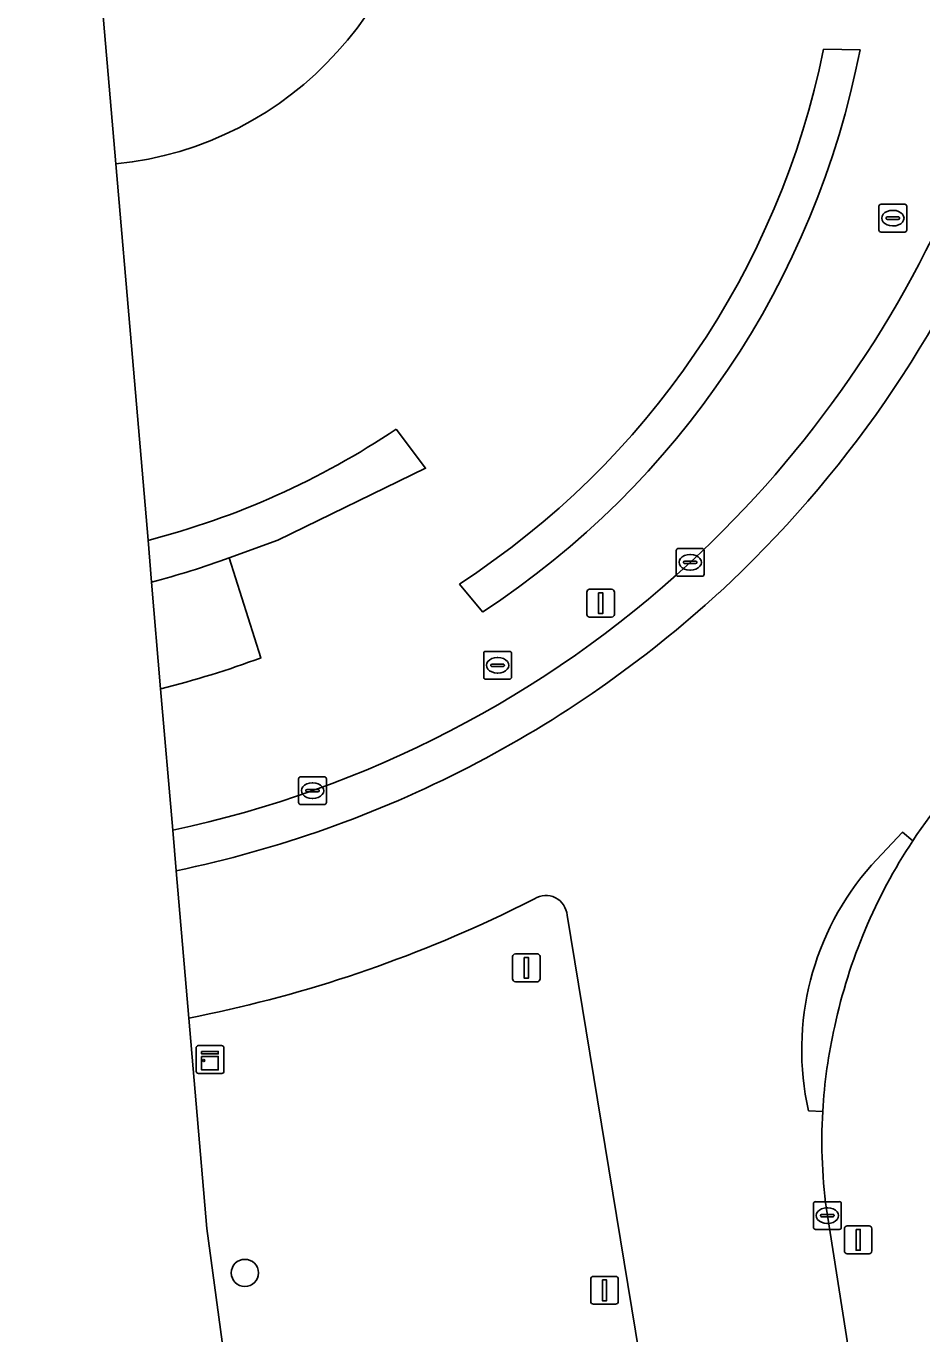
# Model space of a CAD drawing. Extents: x 159262 to 160143, y 383399 to 384319.
# Drawn here: x 159344.4 to 159376.6, y 383517.5 to 383564.51 of the extents above; entities that cross this region are included whole.
import ezdxf

# ---------------------------------------------------------------- set-up
doc = ezdxf.new("R2010")
doc.units = 0
for name, color, linetype in [('IMGEO_Berm_gesloten', 7, 'Continuous'), ('IMGEO_Berm_groen', 7, 'Continuous'), ('IMGEO_Boom', 7, 'Continuous'), ('IMGEO_Groenvoorziening', 7, 'Continuous'), ('IMGEO_Haag', 7, 'Continuous'), ('IMGEO_Kast', 7, 'Continuous'), ('IMGEO_Kolk', 7, 'Continuous'), ('IMGEO_Lichtmast', 7, 'Continuous'), ('IMGEO_Rijbaan_regionaal_gesloten', 7, 'Continuous'), ('IMGEO_Rioolput', 7, 'Continuous'), ('IMGEO_Verkeersbordpaal', 7, 'Continuous'), ('IMGEO_Verkeerseiland_groen', 7, 'Continuous')]:
    doc.layers.add(name, color=color, linetype=linetype)

msp = doc.modelspace()

# ---------------------------------------------------------------- linework, layer by layer
at = {"layer": 'IMGEO_Berm_gesloten'}
for points in [[(159349.669, 383535.609), (159349.794, 383534.147)], [(159376.275, 383535.225), (159375.9, 383535.532), (159374.793, 383534.35)], [(159372.525, 383525.52), (159373.035, 383525.497)]]:
    msp.add_lwpolyline(points, dxfattribs=at)
for centre, radius, start, end in [((159341.23, 383574.481), 39.833, 312.7578, 2.7082), ((159341.391, 383574.43), 41.189, 312.6913, 3.0613), ((159341.518, 383574.157), 39.4, 281.9396, 312.7703), ((159341.352, 383574.659), 41.383, 297.2726, 312.5164), ((159341.356, 383574.655), 41.378, 281.7666, 297.2703), ((159392.581, 383524.431), 19.555, 146.4973, 167.8108), ((159382.296, 383527.717), 10.015, 138.5202, 192.6696), ((159391.524, 383524.451), 18.519, 167.1813, 176.7628)]:
    msp.add_arc(centre, radius, start, end, dxfattribs=at)
at = {"layer": 'IMGEO_Berm_groen'}
for points in [[(159362.675, 383533.141), (159361.486, 383532.553)], [(159368.679, 383422.601), (159369.095, 383421.341), (159380.669, 383429.119), (159367.261, 383511.764), (159363.844, 383532.545)], [(159350.246, 383528.852), (159350.892, 383521.287), (159361.209, 383445.028)], [(159373.203, 383521.75), (159374.599, 383512.896), (159382.872, 383461.395)]]:
    msp.add_lwpolyline(points, dxfattribs=at)
for centre, radius, start, end in [((159393.81, 383523.61), 21.033, 134.917, 146.4795), ((159392.581, 383524.431), 19.555, 146.4973, 167.8108), ((159363.084, 383532.499), 0.761, 3.4832, 122.4884), ((159341.193, 383575.258), 47.281, 281.0386, 295.4164), ((159391.524, 383524.451), 18.519, 167.1813, 176.7628), ((159391.543, 383524.45), 18.538, 176.7609, 188.3735)]:
    msp.add_arc(centre, radius, start, end, dxfattribs=at)
at = {"layer": 'IMGEO_Boom'}
msp.add_circle((159352.263, 383519.688), 0.489, dxfattribs=at)
at = {"layer": 'IMGEO_Groenvoorziening'}
for points in [[(159344.4, 383584.158), (159346.503, 383572.702), (159347.625, 383559.558)], [(159374.376, 383563.663), (159373.069, 383563.684)], [(159351.703, 383545.399), (159353.445, 383546.031), (159358.761, 383548.617), (159357.7, 383550.024)], [(159348.78, 383546.027), (159348.908, 383544.525)], [(159352.842, 383541.802), (159351.703, 383545.399)], [(159348.908, 383544.525), (159349.235, 383540.691)], [(159359.973, 383544.455), (159360.803, 383543.45)]]:
    msp.add_lwpolyline(points, dxfattribs=at)
for centre, radius, start, end in [((159346.377, 383571.907), 12.412, 275.7721, 359.9962), ((159343.586, 383569.69), 30.089, 302.9997, 348.4863), ((159343.697, 383569.6), 31.249, 303.1906, 349.0468), ((159341.553, 383574.106), 28.995, 284.4333, 303.8418), ((159341.389, 383573.463), 29.899, 284.5645, 290.1787), ((159341.389, 383573.463), 29.899, 284.5645, 290.1787), ((159341.25, 383573.038), 33.318, 283.8678, 290.361)]:
    msp.add_arc(centre, radius, start, end, dxfattribs=at)
at = {"layer": 'IMGEO_Haag'}
for points in [[(159374.376, 383563.663), (159373.069, 383563.684)], [(159351.703, 383545.399), (159353.445, 383546.031), (159358.761, 383548.617), (159357.7, 383550.024)], [(159348.78, 383546.027), (159348.908, 383544.525)], [(159359.973, 383544.455), (159360.803, 383543.45)]]:
    msp.add_lwpolyline(points, dxfattribs=at)
for centre, radius, start, end in [((159343.586, 383569.69), 30.089, 302.9997, 348.4863), ((159343.697, 383569.6), 31.249, 303.1906, 349.0468), ((159341.553, 383574.106), 28.995, 284.4333, 303.8418), ((159341.389, 383573.463), 29.899, 284.5645, 290.1787)]:
    msp.add_arc(centre, radius, start, end, dxfattribs=at)
at = {"layer": 'IMGEO_Kast'}
for p, q in [((159350.511, 383526.935), (159350.511, 383527.776)), ((159350.511, 383527.776), (159350.511, 383526.935)), ((159350.586, 383527.86), (159351.427, 383527.86)), ((159351.427, 383527.86), (159350.586, 383527.86)), ((159351.511, 383527.785), (159351.511, 383526.944)), ((159351.511, 383526.944), (159351.511, 383527.785)), ((159351.436, 383526.86), (159350.595, 383526.86)), ((159350.595, 383526.86), (159351.436, 383526.86))]:
    msp.add_line(p, q, dxfattribs=at)
for points in [[(159350.706, 383527.65), (159351.306, 383527.65), (159351.306, 383527.565), (159350.706, 383527.565), (159350.706, 383527.65)], [(159350.706, 383527.475), (159351.306, 383527.475), (159351.306, 383526.986), (159350.706, 383526.986), (159350.706, 383527.475)]]:
    msp.add_lwpolyline(points, dxfattribs=at)
msp.add_circle((159350.79, 383527.324), 0.0377, dxfattribs=at)
for centre, start, end in [((159350.589, 383527.782), 92.4484, 184.2845), ((159350.589, 383527.782), 92.4484, 184.2845), ((159351.433, 383527.782), 2.4484, 94.2845), ((159351.433, 383527.782), 2.4484, 94.2845), ((159350.589, 383526.938), 182.4484, 274.2845), ((159350.589, 383526.938), 182.4484, 274.2845), ((159351.433, 383526.938), 272.4484, 4.2845), ((159351.433, 383526.938), 272.4484, 4.2845)]:
    msp.add_arc(centre, 0.0779, start, end, dxfattribs=at)
at = {"layer": 'IMGEO_Kolk'}
for p, q in [((159367.847, 383545.734), (159368.699, 383545.734)), ((159367.772, 383544.808), (159367.772, 383545.66)), ((159368.074, 383545.277), (159368.472, 383545.277)), ((159368.26, 383545.514), (159368.285, 383545.514)), ((159368.773, 383545.66), (159368.773, 383544.808)), ((159368.031, 383545.228), (159368.031, 383545.24)), ((159368.469, 383545.191), (159368.071, 383545.191)), ((159368.283, 383544.954), (159368.258, 383544.954)), ((159368.515, 383545.24), (159368.515, 383545.228)), ((159368.699, 383544.734), (159367.847, 383544.734)), ((159354.195, 383536.6), (159354.195, 383537.452)), ((159354.27, 383537.526), (159355.122, 383537.526)), ((159354.683, 383537.306), (159354.708, 383537.306)), ((159355.196, 383537.452), (159355.196, 383536.6)), ((159354.454, 383537.02), (159354.454, 383537.032)), ((159354.892, 383536.983), (159354.494, 383536.983)), ((159354.497, 383537.069), (159354.895, 383537.069)), ((159354.938, 383537.032), (159354.938, 383537.02)), ((159355.122, 383536.526), (159354.27, 383536.526)), ((159354.706, 383536.746), (159354.681, 383536.746)), ((159372.777, 383522.25), (159373.629, 383522.25)), ((159372.702, 383521.324), (159372.702, 383522.176)), ((159372.961, 383521.744), (159372.961, 383521.756)), ((159373.004, 383521.793), (159373.402, 383521.793)), ((159373.19, 383522.03), (159373.215, 383522.03)), ((159373.445, 383521.756), (159373.445, 383521.744)), ((159373.703, 383522.176), (159373.703, 383521.324)), ((159373.399, 383521.707), (159373.001, 383521.707)), ((159373.213, 383521.47), (159373.188, 383521.47)), ((159373.629, 383521.25), (159372.777, 383521.25))]:
    msp.add_line(p, q, dxfattribs=at)
for points in [[(159367.847, 383545.734), (159368.699, 383545.734)], [(159367.772, 383544.808), (159367.772, 383545.66)], [(159368.773, 383545.66), (159368.773, 383544.808)], [(159368.699, 383544.734), (159367.847, 383544.734)], [(159354.195, 383536.6), (159354.195, 383537.452)], [(159354.27, 383537.526), (159355.122, 383537.526)], [(159355.196, 383537.452), (159355.196, 383536.6)], [(159355.122, 383536.526), (159354.27, 383536.526)], [(159372.777, 383522.25), (159373.629, 383522.25)], [(159372.702, 383521.324), (159372.702, 383522.176)], [(159373.703, 383522.176), (159373.703, 383521.324)], [(159373.629, 383521.25), (159372.777, 383521.25)]]:
    msp.add_lwpolyline(points, dxfattribs=at)
for centre, radius, start, end in [((159367.849, 383545.658), 0.0765, 91.552, 178.448), ((159367.849, 383545.658), 0.0765, 91.552, 178.448), ((159368.697, 383545.658), 0.0765, 1.552, 88.448), ((159368.697, 383545.658), 0.0765, 1.552, 88.448), ((159368.071, 383545.237), 0.0403, 85.8775, 175.7526), ((159368.476, 383545.239), 0.0386, 1.7309, 96.639), ((159367.849, 383544.81), 0.0765, 181.552, 268.448), ((159367.849, 383544.81), 0.0765, 181.552, 268.448), ((159368.068, 383545.227), 0.0366, 178.938, 274.7102), ((159368.472, 383545.234), 0.043, 264.8664, 352.4533), ((159368.697, 383544.81), 0.0765, 271.552, 358.448), ((159368.697, 383544.81), 0.0765, 271.552, 358.448), ((159354.272, 383537.45), 0.0765, 91.552, 178.448), ((159354.272, 383537.45), 0.0765, 91.552, 178.448), ((159355.12, 383537.45), 0.0765, 1.552, 88.448), ((159355.12, 383537.45), 0.0765, 1.552, 88.448), ((159354.494, 383537.029), 0.0403, 85.8775, 175.7526), ((159354.491, 383537.019), 0.0366, 178.938, 274.7102), ((159354.895, 383537.026), 0.043, 264.8664, 352.4533), ((159354.899, 383537.031), 0.0386, 1.7309, 96.639), ((159354.272, 383536.602), 0.0765, 181.552, 268.448), ((159354.272, 383536.602), 0.0765, 181.552, 268.448), ((159355.12, 383536.602), 0.0765, 271.552, 358.448), ((159355.12, 383536.602), 0.0765, 271.552, 358.448), ((159372.779, 383522.174), 0.0765, 91.552, 178.448), ((159372.779, 383522.174), 0.0765, 91.552, 178.448), ((159373.627, 383522.174), 0.0765, 1.552, 88.448), ((159373.627, 383522.174), 0.0765, 1.552, 88.448), ((159373.001, 383521.753), 0.0403, 85.8775, 175.7526), ((159373.406, 383521.755), 0.0386, 1.7309, 96.639), ((159372.779, 383521.326), 0.0765, 181.552, 268.448), ((159372.779, 383521.326), 0.0765, 181.552, 268.448), ((159372.998, 383521.743), 0.0366, 178.938, 274.7102), ((159373.402, 383521.75), 0.043, 264.8664, 352.4533), ((159373.627, 383521.326), 0.0765, 271.552, 358.448), ((159373.627, 383521.326), 0.0765, 271.552, 358.448)]:
    msp.add_arc(centre, radius, start, end, dxfattribs=at)
for centre, major_axis, ratio, start_param, end_param in [((159368.259, 383545.234), (-0.387, 0.002), 0.722429, 4.712389, 7.853982), ((159368.284, 383545.234), (-0.39, 0.002), 0.717154, 1.570796, 4.712389), ((159354.682, 383537.026), (-0.387, 0.002), 0.722429, 4.712389, 7.853982), ((159354.707, 383537.026), (-0.39, 0.002), 0.717154, 1.570796, 4.712389), ((159373.189, 383521.75), (-0.387, 0.002), 0.722429, 4.712389, 7.853982), ((159373.214, 383521.75), (-0.39, 0.002), 0.717154, 1.570796, 4.712389)]:
    msp.add_ellipse(centre, major_axis=major_axis, ratio=ratio, start_param=start_param, end_param=end_param, dxfattribs=at)
at = {"layer": 'IMGEO_Lichtmast'}
for p, q in [((159361.987, 383531.159), (159362.777, 383531.159)), ((159362.777, 383531.159), (159361.987, 383531.159)), ((159361.887, 383530.259), (159361.887, 383531.059)), ((159361.887, 383531.059), (159361.887, 383530.259)), ((159362.877, 383531.059), (159362.877, 383530.259)), ((159362.877, 383530.259), (159362.877, 383531.059)), ((159362.777, 383530.159), (159361.987, 383530.159)), ((159361.987, 383530.159), (159362.777, 383530.159))]:
    msp.add_line(p, q, dxfattribs=at)
msp.add_lwpolyline([(159362.307, 383531.034), (159362.457, 383531.034), (159362.457, 383530.284), (159362.307, 383530.284), (159362.307, 383531.034)], dxfattribs=at)
for centre, start, end in [((159361.987, 383531.059), 90, 180), ((159361.987, 383531.059), 90, 180), ((159362.777, 383531.059), 0, 90), ((159362.777, 383531.059), 360, 90), ((159361.987, 383530.259), 180, 270), ((159361.987, 383530.259), 180, 270), ((159362.777, 383530.259), 270, 0), ((159362.777, 383530.259), 270, 0)]:
    msp.add_arc(centre, 0.1, start, end, dxfattribs=at)
at = {"layer": 'IMGEO_Rijbaan_regionaal_gesloten'}
for points in [[(159374.793, 383534.35), (159375.9, 383535.532), (159376.275, 383535.225)], [(159349.794, 383534.147), (159350.246, 383528.852)], [(159361.486, 383532.553), (159362.675, 383533.141)], [(159363.844, 383532.545), (159367.261, 383511.764), (159370.789, 383512.308), (159374.599, 383512.896), (159373.203, 383521.75)], [(159373.035, 383525.497), (159372.525, 383525.52)]]:
    msp.add_lwpolyline(points, dxfattribs=at)
for centre, radius, start, end in [((159341.391, 383574.43), 41.189, 312.6913, 3.0613), ((159341.352, 383574.659), 41.383, 297.2726, 312.5164), ((159393.81, 383523.61), 21.033, 134.917, 146.4795), ((159341.356, 383574.655), 41.378, 281.7666, 297.2703), ((159382.296, 383527.717), 10.015, 138.5202, 192.6696), ((159363.084, 383532.499), 0.761, 3.4832, 122.4884), ((159341.193, 383575.258), 47.281, 281.0386, 295.4164), ((159391.543, 383524.45), 18.538, 176.7609, 188.3735)]:
    msp.add_arc(centre, radius, start, end, dxfattribs=at)
at = {"layer": 'IMGEO_Rioolput'}
for p, q in [((159375.056, 383557.183), (159375.056, 383558.035)), ((159375.131, 383558.109), (159375.983, 383558.109)), ((159376.057, 383558.035), (159376.057, 383557.183)), ((159375.315, 383557.603), (159375.315, 383557.615)), ((159375.753, 383557.566), (159375.355, 383557.566)), ((159375.358, 383557.652), (159375.756, 383557.652)), ((159375.544, 383557.889), (159375.569, 383557.889)), ((159375.799, 383557.615), (159375.799, 383557.603)), ((159375.983, 383557.109), (159375.131, 383557.109)), ((159375.567, 383557.329), (159375.542, 383557.329)), ((159360.923, 383542.034), (159361.775, 383542.034)), ((159360.848, 383541.108), (159360.848, 383541.96)), ((159361.107, 383541.528), (159361.107, 383541.54)), ((159361.15, 383541.577), (159361.548, 383541.577)), ((159361.336, 383541.814), (159361.361, 383541.814)), ((159361.591, 383541.54), (159361.591, 383541.528)), ((159361.849, 383541.96), (159361.849, 383541.108)), ((159361.775, 383541.034), (159360.923, 383541.034)), ((159361.545, 383541.491), (159361.147, 383541.491)), ((159361.359, 383541.254), (159361.334, 383541.254))]:
    msp.add_line(p, q, dxfattribs=at)
for points in [[(159375.056, 383557.183), (159375.056, 383558.035)], [(159375.131, 383558.109), (159375.983, 383558.109)], [(159376.057, 383558.035), (159376.057, 383557.183)], [(159375.983, 383557.109), (159375.131, 383557.109)], [(159360.923, 383542.034), (159361.775, 383542.034)], [(159360.848, 383541.108), (159360.848, 383541.96)], [(159361.849, 383541.96), (159361.849, 383541.108)], [(159361.775, 383541.034), (159360.923, 383541.034)]]:
    msp.add_lwpolyline(points, dxfattribs=at)
for centre, radius, start, end in [((159375.133, 383558.033), 0.0765, 91.552, 178.448), ((159375.133, 383558.033), 0.0765, 91.552, 178.448), ((159375.981, 383558.033), 0.0765, 1.552, 88.448), ((159375.981, 383558.033), 0.0765, 1.552, 88.448), ((159375.355, 383557.612), 0.0403, 85.8775, 175.7526), ((159375.352, 383557.602), 0.0366, 178.938, 274.7102), ((159375.756, 383557.609), 0.043, 264.8664, 352.4533), ((159375.76, 383557.614), 0.0386, 1.7309, 96.639), ((159375.133, 383557.185), 0.0765, 181.552, 268.448), ((159375.133, 383557.185), 0.0765, 181.552, 268.448), ((159375.981, 383557.185), 0.0765, 271.552, 358.448), ((159375.981, 383557.185), 0.0765, 271.552, 358.448), ((159360.925, 383541.958), 0.0765, 91.552, 178.448), ((159360.925, 383541.958), 0.0765, 91.552, 178.448), ((159361.773, 383541.958), 0.0765, 1.552, 88.448), ((159361.773, 383541.958), 0.0765, 1.552, 88.448), ((159361.147, 383541.537), 0.0403, 85.8775, 175.7526), ((159361.144, 383541.527), 0.0366, 178.938, 274.7102), ((159361.548, 383541.534), 0.043, 264.8664, 352.4533), ((159361.552, 383541.539), 0.0386, 1.7309, 96.639), ((159360.925, 383541.11), 0.0765, 181.552, 268.448), ((159360.925, 383541.11), 0.0765, 181.552, 268.448), ((159361.773, 383541.11), 0.0765, 271.552, 358.448), ((159361.773, 383541.11), 0.0765, 271.552, 358.448)]:
    msp.add_arc(centre, radius, start, end, dxfattribs=at)
for centre, major_axis, ratio, start_param, end_param in [((159375.543, 383557.609), (-0.387, 0.002), 0.722429, 4.712389, 7.853982), ((159375.568, 383557.609), (-0.39, 0.002), 0.717154, 1.570796, 4.712389), ((159361.335, 383541.534), (-0.387, 0.002), 0.722429, 4.712389, 7.853982), ((159361.36, 383541.534), (-0.39, 0.002), 0.717154, 1.570796, 4.712389)]:
    msp.add_ellipse(centre, major_axis=major_axis, ratio=ratio, start_param=start_param, end_param=end_param, dxfattribs=at)
at = {"layer": 'IMGEO_Verkeersbordpaal'}
for p, q in [((159364.556, 383543.365), (159364.556, 383544.165)), ((159364.556, 383544.165), (159364.556, 383543.365)), ((159364.656, 383544.265), (159365.446, 383544.265)), ((159365.446, 383544.265), (159364.656, 383544.265)), ((159365.546, 383544.165), (159365.546, 383543.365)), ((159365.546, 383543.365), (159365.546, 383544.165)), ((159365.446, 383543.265), (159364.656, 383543.265)), ((159364.656, 383543.265), (159365.446, 383543.265)), ((159373.913, 383521.379), (159374.703, 383521.379)), ((159374.703, 383521.379), (159373.913, 383521.379)), ((159373.813, 383520.479), (159373.813, 383521.279)), ((159373.813, 383521.279), (159373.813, 383520.479)), ((159374.803, 383521.279), (159374.803, 383520.479)), ((159374.803, 383520.479), (159374.803, 383521.279)), ((159374.703, 383520.379), (159373.913, 383520.379)), ((159373.913, 383520.379), (159374.703, 383520.379)), ((159364.696, 383518.665), (159364.696, 383519.465)), ((159364.696, 383519.465), (159364.696, 383518.665)), ((159364.796, 383519.565), (159365.586, 383519.565)), ((159365.586, 383519.565), (159364.796, 383519.565)), ((159365.686, 383519.465), (159365.686, 383518.665)), ((159365.686, 383518.665), (159365.686, 383519.465)), ((159365.586, 383518.565), (159364.796, 383518.565)), ((159364.796, 383518.565), (159365.586, 383518.565))]:
    msp.add_line(p, q, dxfattribs=at)
for points in [[(159364.976, 383544.14), (159365.126, 383544.14), (159365.126, 383543.39), (159364.976, 383543.39), (159364.976, 383544.14)], [(159374.233, 383521.254), (159374.383, 383521.254), (159374.383, 383520.504), (159374.233, 383520.504), (159374.233, 383521.254)], [(159365.116, 383519.44), (159365.266, 383519.44), (159365.266, 383518.69), (159365.116, 383518.69), (159365.116, 383519.44)]]:
    msp.add_lwpolyline(points, dxfattribs=at)
for centre, start, end in [((159364.656, 383544.165), 90, 180), ((159364.656, 383544.165), 90, 180), ((159365.446, 383544.165), 0, 90), ((159365.446, 383544.165), 360, 90), ((159364.656, 383543.365), 180, 270), ((159364.656, 383543.365), 180, 270), ((159365.446, 383543.365), 270, 0), ((159365.446, 383543.365), 270, 0), ((159373.913, 383521.279), 90, 180), ((159373.913, 383521.279), 90, 180), ((159374.703, 383521.279), 0, 90), ((159374.703, 383521.279), 360, 90), ((159373.913, 383520.479), 180, 270), ((159373.913, 383520.479), 180, 270), ((159374.703, 383520.479), 270, 0), ((159374.703, 383520.479), 270, 0), ((159364.796, 383519.465), 90, 180), ((159364.796, 383519.465), 90, 180), ((159365.586, 383519.465), 0, 90), ((159365.586, 383519.465), 360, 90), ((159364.796, 383518.665), 180, 270), ((159364.796, 383518.665), 180, 270), ((159365.586, 383518.665), 270, 0), ((159365.586, 383518.665), 270, 0)]:
    msp.add_arc(centre, 0.1, start, end, dxfattribs=at)
at = {"layer": 'IMGEO_Verkeerseiland_groen'}
for points in [[(159373.069, 383563.684), (159374.376, 383563.663)], [(159347.625, 383559.558), (159348.183, 383553.017), (159348.78, 383546.027)], [(159357.7, 383550.024), (159358.761, 383548.617), (159353.445, 383546.031), (159351.703, 383545.399), (159352.842, 383541.802)], [(159360.803, 383543.45), (159359.973, 383544.455)], [(159349.235, 383540.691), (159349.669, 383535.609)]]:
    msp.add_lwpolyline(points, dxfattribs=at)
for centre, radius, start, end in [((159341.23, 383574.481), 39.833, 312.7578, 2.7082), ((159346.377, 383571.907), 12.412, 275.7721, 359.9962), ((159343.586, 383569.69), 30.089, 302.9997, 348.4863), ((159343.697, 383569.6), 31.249, 303.1906, 349.0468), ((159341.553, 383574.106), 28.995, 284.4333, 303.8418), ((159341.518, 383574.157), 39.4, 281.9396, 312.7703), ((159341.25, 383573.038), 33.318, 283.8678, 290.361)]:
    msp.add_arc(centre, radius, start, end, dxfattribs=at)

doc.saveas('drawing.dxf')
